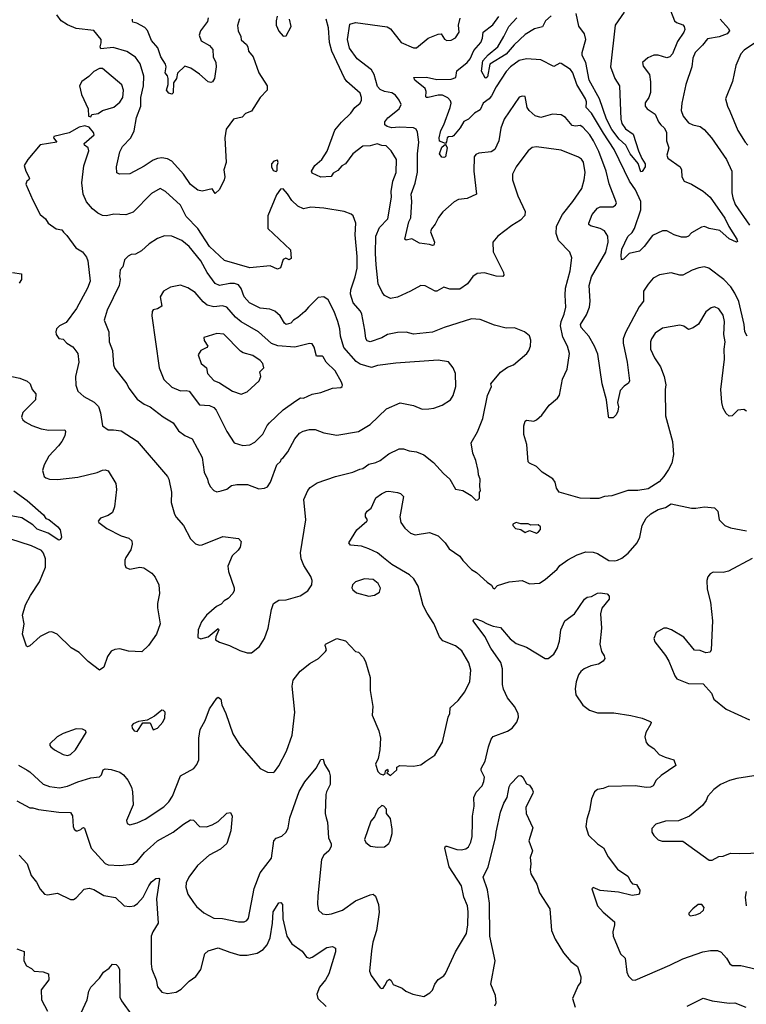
# Model space of a CAD drawing. Extents: x 1771496 to 1971148, y 471553 to 643630.
# Tile 400 of 656: x 1863674 to 1868694, y 564535 to 571342. Entities that reach past the tile are written whole.
import ezdxf

# ---------------------------------------------------------------- set-up
doc = ezdxf.new("R2010")
doc.units = 0

msp = doc.modelspace()

# ---------------------------------------------------------------- linework, layer by layer
at = {"layer": '0CON10XD'}
for points in [[(1868171.1, 571405), (1868197.1, 571335), (1868212.3, 571322.3), (1868255, 571307.1), (1868264.4, 571295), (1868268.2, 571275), (1868262.7, 571255), (1868219.1, 571190.9), (1868185, 571106), (1868165, 571085.7), (1868145, 571078.1), (1868085, 571097.5), (1868055, 571096), (1868012.4, 571077.6), (1867976.7, 571045), (1867981.7, 571021.7), (1868023.9, 570963.9), (1868031.7, 570911.7), (1868031.7, 570838.3), (1868020, 570805), (1867995, 570767.5), (1867996, 570745), (1868008.8, 570725), (1868065, 570688), (1868086.2, 570636.2), (1868104, 570614), (1868126.7, 570595), (1868142.5, 570565), (1868141.4, 570505), (1868158.1, 570455), (1868144.4, 570405), (1868151.4, 570385), (1868237.5, 570325), (1868245.8, 570305), (1868247.5, 570255), (1868265, 570226.2), (1868315, 570205.8), (1868395, 570156.9), (1868445, 570114.4), (1868545, 569970.5), (1868572.4, 569912.4), (1868629.2, 569825), (1868632.5, 569807.5), (1868625, 569803.8), (1868575, 569826.2), (1868510, 569885), (1868437.7, 569897.7), (1868405, 569912), (1868385, 569908.8), (1868315, 569869.2), (1868293.8, 569845), (1868278.3, 569838.3), (1868245, 569839.2), (1868195, 569854.3), (1868145, 569881.4), (1868115, 569881.9), (1868045, 569850), (1867988.1, 569775), (1867955, 569741.1), (1867885, 569725.6), (1867845, 569685.8), (1867832.3, 569682.3), (1867829.1, 569715), (1867835, 569756), (1867875, 569844.2), (1867905, 569870), (1867921.5, 569898.5), (1867965, 570028), (1867964.8, 570084.8), (1867928.1, 570165), (1867886.5, 570226.5), (1867780.7, 570445), (1867706.8, 570556.8), (1867625, 570696.9), (1867586.7, 570735), (1867589.2, 570775), (1867584, 570795), (1867523.2, 570893.2), (1867495.5, 570975), (1867478.5, 570998.5), (1867415, 571038.8), (1867405, 571041.2), (1867365, 571019.2), (1867275, 571064), (1867175, 571072.2), (1867125, 571060), (1867064.4, 571015), (1867034.5, 570985), (1866965, 570877.8), (1866933.8, 570815), (1866916.2, 570793.8), (1866876.7, 570765), (1866855, 570718.1), (1866816.9, 570695), (1866774.8, 570655.2), (1866742, 570638), (1866717.7, 570595), (1866671.2, 570538.8), (1866665, 570533.5), (1866637, 570533), (1866627.8, 570525), (1866622.9, 570497.1), (1866615, 570486.7), (1866575, 570501.2), (1866571.1, 570525), (1866582.9, 570575), (1866605, 570615.8), (1866648.8, 570735), (1866654.2, 570765), (1866650.8, 570780.8), (1866632.3, 570802.3), (1866595, 570819.6), (1866565, 570819.6), (1866496.7, 570805)], [(1867849.2, 571395), (1867787.6, 571305), (1867755.3, 571015), (1867784.6, 570934.6), (1867818.2, 570885), (1867827.2, 570655), (1867835, 570624.3), (1867858.3, 570588.3), (1867911.2, 570551.2), (1867948.5, 570435), (1867971.3, 570381.3), (1867995.6, 570345), (1867994.2, 570325), (1867975, 570293.3), (1867965, 570290), (1867947.5, 570347.5), (1867890.6, 570415), (1867861.8, 570475), (1867815, 570516.9), (1867765, 570583.2), (1867728, 570655), (1867680.4, 570795), (1867609.2, 570925), (1867585.6, 571045), (1867559.4, 571095), (1867558.8, 571115), (1867584.3, 571205), (1867576.6, 571243.4), (1867536.6, 571296.6), (1867518.6, 571385)], [(1865191.4, 571348.6), (1865178.3, 571301.7), (1865182.9, 571265), (1865202.5, 571225), (1865205, 571203.3), (1865239.8, 571169.8), (1865249.4, 571155), (1865254.3, 571124.3), (1865287.5, 571085), (1865325, 570973.8), (1865382.5, 570885), (1865383.3, 570855), (1865335.3, 570804.7), (1865275, 570710), (1865235, 570692.7), (1865211.7, 570668.3), (1865151.2, 570655), (1865101.4, 570585), (1865091.8, 570525), (1865100, 570355), (1865084, 570305), (1865090.6, 570255), (1865087.1, 570235), (1865055, 570167.1), (1865025, 570140), (1865003, 570173), (1864935, 570156.7), (1864905, 570163.8), (1864855, 570202), (1864804.5, 570274.5), (1864725, 570362.9), (1864695, 570380), (1864655, 570386.5), (1864625, 570383.3), (1864595, 570370.6), (1864535, 570330), (1864435, 570275.8), (1864364.2, 570274.2), (1864345, 570283.3), (1864341.8, 570325), (1864365, 570428.8), (1864385, 570464.3), (1864442.2, 570525), (1864464.2, 570574.2), (1864480.4, 570665), (1864511.1, 570745), (1864510, 570805), (1864530.2, 570885), (1864532.2, 570952.2), (1864507.3, 571037.3), (1864475, 571083.1), (1864415, 571121.9), (1864319.2, 571149.2), (1864235, 571139.4), (1864228.8, 571155), (1864237.7, 571182.3), (1864235.9, 571205.9), (1864185, 571266.7), (1864065, 571280.8), (1864005, 571306.4), (1863961.2, 571335), (1863930.8, 571375)], [(1864975.7, 571355), (1864971.3, 571328.7), (1864923.8, 571265), (1864914, 571235), (1864926.7, 571195), (1864985, 571164.2), (1865008.1, 571135), (1865011.2, 571085), (1865030, 571045), (1865031.5, 571015), (1865020.8, 570935), (1865005, 570912), (1864995, 570908), (1864975, 570912.5), (1864915.6, 570965.6), (1864857.3, 571007.3), (1864815, 571020), (1864765, 570973.3), (1864758.2, 570935), (1864735.4, 570905), (1864734, 570836), (1864725, 570826.7), (1864705, 570833.8), (1864689.2, 570855), (1864698.6, 570895), (1864698.9, 570935), (1864695, 570953.3), (1864678.8, 570975), (1864685.6, 571015), (1864681.4, 571035), (1864650, 571085), (1864628.3, 571148.3), (1864585, 571199.2), (1864556.7, 571266.7), (1864537.6, 571287.6), (1864482.5, 571317.5), (1864455, 571324.4), (1864452.7, 571335), (1864454.3, 571345.7)], [(1865453, 571367), (1865446.4, 571333.6), (1865446.7, 571305), (1865465, 571262.5), (1865495, 571227.5)], [(1865495, 571227.5), (1865515, 571230), (1865548.8, 571295), (1865538.8, 571345)], [(1867615, 568031.4), (1867545, 568033.1), (1867402, 568075), (1867383.2, 568103.2), (1867372.5, 568145), (1867358.3, 568168.3), (1867283.2, 568213.2), (1867245, 568254.2), (1867196.7, 568275), (1867185.8, 568285.8), (1867177.5, 568405), (1867155.9, 568474.1), (1867156.2, 568535), (1867165, 568566.7), (1867175, 568573.3), (1867225, 568566.7), (1867245, 568576.2), (1867281.2, 568608.8), (1867332.4, 568677.6), (1867390, 568725), (1867404.1, 568745.9), (1867424.3, 568855.7), (1867455.7, 568925), (1867472, 569035), (1867459.4, 569085), (1867426.5, 569146.5), (1867411.3, 569225), (1867414.6, 569255), (1867435, 569306.2), (1867446.2, 569355), (1867443.1, 569436.9), (1867444.4, 569485), (1867477.1, 569605), (1867488.6, 569695), (1867474.2, 569735), (1867396.1, 569816.1), (1867380.6, 569865), (1867382.5, 569915), (1867423.1, 569995), (1867495.3, 570084.7), (1867557.3, 570175), (1867574.5, 570235), (1867580.4, 570285), (1867568.1, 570358.1), (1867555, 570378.1), (1867535, 570391.8), (1867415, 570438.9), (1867245, 570462.2), (1867215, 570459.2), (1867185.8, 570435), (1867135, 570368.8), (1867103.8, 570325), (1867078.8, 570275), (1867078, 570235), (1867115.7, 570125), (1867166, 570015), (1867162.7, 569987.3), (1867134.3, 569955.7), (1867075, 569919.2), (1866976.7, 569845), (1866942, 569805), (1866945, 569737.5), (1867015.8, 569595), (1867019.2, 569575), (1867012.7, 569567.3), (1866965, 569568.1), (1866885, 569592.5), (1866835, 569588.1), (1866805, 569565.8), (1866767.1, 569515), (1866715, 569479.5), (1866645, 569480), (1866605, 569493.3), (1866555, 569465.8), (1866545, 569465.8), (1866475, 569502.5), (1866445, 569504.4), (1866375, 569464.4), (1866285, 569424), (1866235.8, 569414.2), (1866194.2, 569435), (1866177.2, 569457.2), (1866150.4, 569515), (1866137.4, 569647.4), (1866131.8, 569725), (1866135.4, 569845), (1866159.1, 569905), (1866217.8, 569965), (1866243.2, 570115), (1866240.8, 570155), (1866252.5, 570225), (1866274.5, 570285), (1866278.2, 570375), (1866240.8, 570435), (1866205, 570469.4), (1866175, 570471.5), (1866144.5, 570484.5), (1866095, 570470.4), (1866045, 570467.1), (1865975.4, 570414.6), (1865925, 570346), (1865898.8, 570331.2), (1865871.2, 570298.8), (1865839.4, 570280.6), (1865825, 570257.5), (1865755, 570253.8), (1865695, 570280), (1865690, 570295), (1865711.8, 570335), (1865761.4, 570375), (1865797.6, 570432.4), (1865852.2, 570577.8), (1865897.3, 570632.7), (1865961.4, 570695), (1865990, 570735), (1866026.2, 570765), (1866036, 570785), (1866035.7, 570805), (1866025, 570833.8), (1865935, 570914.3), (1865917.4, 570937.4), (1865831.5, 571125), (1865814.6, 571185), (1865807.5, 571285), (1865791.1, 571345)], [(1866545, 569928.1), (1866518.6, 569895), (1866512.2, 569875), (1866538.8, 569805), (1866535, 569784.3), (1866525, 569780.6), (1866505, 569788.5), (1866436.4, 569796.4), (1866384.1, 569825.9), (1866345, 569818), (1866334.4, 569824.4), (1866361.4, 569945), (1866376.9, 569973.1), (1866382.5, 570085), (1866378.9, 570135), (1866407.1, 570212.9), (1866421.7, 570288.3), (1866422.2, 570415), (1866431.2, 570495), (1866423.1, 570565), (1866414, 570585), (1866393.7, 570593.7), (1866295, 570598.9), (1866245, 570594.8), (1866212.7, 570602.7), (1866196.5, 570615), (1866197.1, 570635), (1866217.2, 570662.8), (1866295.7, 570725), (1866308.6, 570755), (1866295.7, 570785), (1866269.3, 570819.3), (1866245, 570835.5), (1866195, 570846.7), (1866165, 570859.2), (1866145, 570879.4), (1866123.8, 570963.8), (1866105.4, 570995), (1866005, 571071.2), (1865952.4, 571145), (1865938.7, 571205), (1865955, 571311.2), (1865995, 571322.5), (1866213.4, 571293.4), (1866235, 571278), (1866308.8, 571185), (1866395, 571147.1), (1866415, 571147.5), (1866496.3, 571213.7), (1866565, 571242.9), (1866585, 571243.3), (1866608.3, 571208.3), (1866625, 571198.8), (1866655, 571200.8), (1866685, 571217.5), (1866709.6, 571255), (1866705.6, 571305), (1866717.9, 571352.1)], [(1866496.7, 570805), (1866485, 570803.3), (1866478.8, 570808.8), (1866481.1, 570845), (1866475.2, 570865.2), (1866404.4, 570925), (1866396.7, 570943.3), (1866485.5, 570945.5), (1866555, 570928.5), (1866655, 570931.8), (1866687.9, 570942.1), (1866695, 570988), (1866765, 571045.5), (1866785, 571072.2), (1866811, 571129), (1866860, 571185), (1866871.9, 571215), (1866874.8, 571255.2), (1866943, 571307), (1866984.5, 571365)], [(1867345, 571368.6), (1867306.7, 571335), (1867285, 571291.5), (1867230.4, 571279.6), (1867165, 571240.7), (1867090.8, 571169.2), (1867035, 571104.3), (1866921.5, 571035), (1866905, 570947.5), (1866895, 570938), (1866890.6, 570940.6), (1866865.4, 570985.4), (1866873.5, 571056.5), (1866909.8, 571100.2), (1866976.4, 571155), (1867019.7, 571225), (1867053.5, 571295), (1867107.8, 571355)], [(1868512.9, 571345), (1868571.7, 571281.7), (1868578, 571265), (1868560.8, 571245), (1868506.2, 571223.8), (1868425, 571208.9), (1868392.2, 571165), (1868340, 571115), (1868324.5, 571075), (1868317.3, 571015), (1868276.3, 570893.7), (1868249.1, 570765), (1868244.6, 570715), (1868258.5, 570675), (1868295, 570628.9), (1868325, 570615.5), (1868375, 570604.4), (1868403.1, 570583.1), (1868454.5, 570525), (1868557.5, 570375), (1868594.3, 570295), (1868592.7, 570145), (1868600.5, 570109.5), (1868617.3, 570065), (1868715, 569921.1)], [(1868756.7, 571183.3), (1868678, 571132), (1868655, 571106.2), (1868621.4, 571025), (1868599.2, 570915), (1868551.2, 570795), (1868563.8, 570745), (1868580.3, 570710.3), (1868634.3, 570575), (1868685, 570496), (1868704.6, 570474.6)], [(1864165, 570670), (1864172.5, 570687.5), (1864215, 570693.8), (1864245.7, 570714.3), (1864325, 570737.5), (1864365, 570772.5), (1864385.5, 570805), (1864390.5, 570855), (1864380.7, 570890.7), (1864245, 571005.6), (1864225, 571005.4), (1864185, 570984.7), (1864150.6, 570949.4), (1864103.6, 570915), (1864088, 570885), (1864101.2, 570825), (1864146.7, 570725), (1864150, 570675), (1864165, 570670)], [(1868699.4, 569155), (1868683.3, 569185), (1868680, 569235), (1868643.3, 569393.3), (1868615, 569452.2), (1868586.9, 569495), (1868539.5, 569545), (1868435, 569623.5), (1868405, 569634.5), (1868365, 569627.5), (1868319.1, 569610.9), (1868255, 569576.7), (1868235, 569575.6), (1868175, 569591.8), (1868095, 569577.9), (1868050, 569555), (1868015.3, 569514.7), (1867983.3, 569465), (1867982.5, 569395), (1867952.8, 569357.2), (1867859.7, 569180.3), (1867844.2, 569135.8), (1867842.2, 569105), (1867871.2, 568975), (1867888, 568845), (1867880.9, 568829.1), (1867850.6, 568809.4), (1867822.3, 568777.7), (1867803.3, 568695), (1867810.8, 568665), (1867807.1, 568635), (1867795, 568610), (1867775, 568590), (1867745, 568590), (1867740.7, 568600.7), (1867727.5, 568715), (1867697.8, 568825), (1867669, 569029), (1867645.4, 569085), (1867605.2, 569155.2), (1867552.9, 569215), (1867548.6, 569235), (1867589.2, 569300.8), (1867610.7, 569355), (1867614.7, 569395), (1867608.7, 569505), (1867623.9, 569565), (1867723.9, 569735), (1867740.4, 569805), (1867736.4, 569845), (1867715, 569881.4), (1867685, 569898.5), (1867617, 569917), (1867606.2, 569925), (1867606, 569935), (1867629.6, 569995), (1867665, 570040), (1867685, 570047.5), (1867772.7, 570047.3), (1867790.8, 570059.2), (1867798, 570075), (1867746.2, 570206.2), (1867726.8, 570295), (1867675, 570430.8), (1867637.5, 570505), (1867611.8, 570545), (1867565, 570599.4), (1867545, 570610.6), (1867513.2, 570606.8), (1867491.5, 570611.5), (1867445, 570665.8), (1867415, 570684.3), (1867355, 570690), (1867275, 570666.9), (1867235, 570677.8), (1867193.3, 570715), (1867180.5, 570735), (1867165, 570810), (1867145, 570814), (1867125, 570806), (1867020.6, 570655), (1866998, 570592), (1866984.5, 570505), (1866957.5, 570445), (1866932, 570428), (1866845, 570419.4), (1866825, 570409.4), (1866813.3, 570395), (1866810.5, 570295), (1866830, 570135), (1866764.6, 570105.4), (1866705, 570098.2), (1866676.3, 570083.7), (1866596.3, 570013.6), (1866567.1, 569975), (1866545, 569928.1)], [(1865275, 566963.8), (1865331.2, 567008.8), (1865365.7, 567065), (1865390.8, 567135), (1865413.8, 567265), (1865427.5, 567305), (1865465, 567328.8), (1865515, 567331.2), (1865611.7, 567358.3), (1865665, 567392.5), (1865691.2, 567435), (1865694, 567465), (1865685, 567492.5), (1865637.8, 567567.8), (1865619.6, 567615), (1865613.2, 567656.8), (1865650, 567885), (1865636.5, 568025), (1865663.8, 568086.2), (1865681.7, 568108.3), (1865729.1, 568140.9), (1865855, 568184.4), (1865975, 568214.4), (1866024.4, 568234.4), (1866045, 568238.6), (1866085, 568269.4), (1866135, 568280.6), (1866165, 568294.4), (1866225, 568340.8), (1866295, 568375.5), (1866326.1, 568376.1), (1866365, 568360.8), (1866415, 568354.3), (1866465, 568334.2), (1866531.8, 568281.8), (1866601.2, 568205), (1866645.6, 568165.6), (1866685, 568096.2), (1866735, 568086.7), (1866793, 568053), (1866825, 568020), (1866838.3, 568021.7), (1866850, 568035), (1866850, 568075), (1866857.5, 568085), (1866852.5, 568115), (1866856, 568165), (1866843.8, 568195), (1866842.5, 568225), (1866826, 568295), (1866804, 568345), (1866793.8, 568416.2), (1866837.7, 568492.3), (1866874.2, 568585), (1866905.7, 568745), (1866933.8, 568805), (1866930, 568825), (1866996.7, 568905), (1867045, 568938.8), (1867085, 568956.2), (1867176.7, 569035), (1867191.2, 569055), (1867202, 569085), (1867205.9, 569125.9), (1867195.8, 569155.8), (1867162.5, 569185), (1867092.7, 569212.7), (1867035, 569210), (1866955, 569230.8), (1866855, 569268.6), (1866795, 569273.1), (1866605.4, 569214.6), (1866525, 569181.4), (1866395, 569168.9), (1866345, 569181.5), (1866285, 569179.5), (1866215, 569166.2), (1866175, 569142.9), (1866095, 569115.6), (1866075, 569122.5), (1866065, 569137.5), (1866059.5, 569195), (1866036.9, 569306.9), (1866027.6, 569327.6), (1865977.5, 569385), (1865959.6, 569445), (1865962.1, 569475), (1865992.5, 569565), (1866005.4, 569624.6), (1866004.5, 569705), (1865990.9, 569855), (1865997.1, 569935), (1865976.7, 569986.7), (1865965, 569996.7), (1865915.5, 570015.5), (1865775, 570039.4), (1865685, 570045.8), (1865635, 570033.8), (1865595, 570052.5), (1865553, 570093), (1865525, 570138.8), (1865495, 570172.5), (1865475, 570170), (1865448.3, 570131.7), (1865388.8, 569985), (1865387.5, 569897.5), (1865545, 569750), (1865548.3, 569691.7), (1865535, 569682.5), (1865513.3, 569693.3), (1865495, 569683.8), (1865475, 569625.7), (1865455, 569617.5), (1865405, 569640), (1865265, 569625.6), (1865088.1, 569678.1), (1864985, 569774.4), (1864905, 569898.8), (1864825, 569982.2), (1864785, 570058.9), (1864680.8, 570155), (1864645, 570174.3), (1864585, 570139.4), (1864458.3, 570011.7), (1864407.2, 569992.8), (1864325, 569998.1), (1864273.4, 569986.6), (1864245, 569987.8), (1864213.9, 570003.9), (1864177.5, 570035), (1864136.2, 570083.8), (1864111.5, 570135), (1864102.7, 570215), (1864118, 570332), (1864151.9, 570435), (1864147.1, 570455), (1864122, 570475), (1864119.2, 570485), (1864187.5, 570545), (1864182.7, 570562.7), (1864155, 570600), (1864125, 570607.5), (1864085, 570598.8), (1864015, 570558.8), (1863910, 570535), (1863906.7, 570525), (1863930, 570495), (1863815, 570475.8), (1863730, 570375), (1863704.2, 570335), (1863716.5, 570295), (1863742.5, 570247.5), (1863737.5, 570235), (1863722.5, 570225), (1863716.7, 570205), (1863765, 570093.3), (1863816, 569995), (1863851.2, 569965), (1863871.2, 569935), (1863925, 569895.8), (1863965, 569888.8), (1863977.5, 569872.5), (1864000.6, 569850.6), (1864062.5, 569765), (1864107, 569737), (1864135, 569701.2), (1864145.6, 569675), (1864161.9, 569535), (1864143.1, 569485), (1864065.6, 569345), (1863995, 569248.6), (1863948.8, 569225), (1863927.5, 569205), (1863922.5, 569185), (1863926, 569165), (1863945, 569138.8), (1863975, 569134), (1863999.2, 569105), (1864041.1, 569081.1), (1864076.7, 569035), (1864082.5, 568975), (1864060.6, 568875), (1864061.4, 568815), (1864075, 568773.3), (1864117.4, 568737.4), (1864188.9, 568698.9), (1864218.7, 568668.7), (1864232.5, 568625), (1864246.2, 568535), (1864285, 568507.1), (1864322.4, 568507.6), (1864375, 568499.5), (1864485, 568428.1), (1864694.2, 568185), (1864704.2, 568165), (1864722, 568075), (1864720, 568005), (1864744.5, 567924.5), (1864755, 567903.8), (1864805.8, 567845), (1864855, 567752.5), (1864888.3, 567718.3), (1864915, 567708.8), (1864935, 567711.2), (1865078.3, 567768.3), (1865185, 567756), (1865203.3, 567735), (1865196.7, 567695), (1865183.8, 567675), (1865141.2, 567635), (1865112, 567565), (1865117.3, 567527.3), (1865156.7, 567415), (1865156, 567395), (1865145.6, 567374.4), (1865115, 567340.8), (1865085.8, 567324.2), (1865065, 567301.2), (1865034.2, 567285.8), (1864965, 567226.2), (1864930.3, 567179.7), (1864905.8, 567125), (1864905, 567070), (1864925, 567062.5), (1864975, 567075.7), (1865045, 567132.5), (1865048.8, 567125), (1865028, 567075), (1865027.5, 567055), (1865055, 567037.5), (1865124.5, 567014.5), (1865195, 566980.8), (1865245, 566964), (1865275, 566963.8)], [(1866605, 570388.9), (1866591.1, 570391.1), (1866573.3, 570415), (1866589.6, 570460.4), (1866615, 570482.5), (1866626.2, 570456.2), (1866615, 570394.3), (1866605, 570388.9)], [(1865445, 570292.5), (1865451.7, 570298.3), (1865452.5, 570335), (1865460, 570355), (1865455, 570370), (1865430, 570365), (1865412.5, 570345), (1865413.3, 570325), (1865425, 570300), (1865445, 570292.5)], [(1865035, 568078), (1865065, 568084.2), (1865105, 568096), (1865137.9, 568122.1), (1865175, 568128.5), (1865247.6, 568127.6), (1865325, 568099.2), (1865365, 568102.5), (1865385, 568112.5), (1865405.9, 568144.1), (1865450, 568265), (1865475, 568287.5), (1865483.3, 568306.7), (1865495, 568313.8), (1865526.2, 568355), (1865575, 568444.4), (1865607.6, 568482.4), (1865631.9, 568498.1), (1865675, 568508.4), (1865715, 568509.7), (1865775, 568485.8), (1865865, 568470.6), (1866014.5, 568495.5), (1866095, 568544.3), (1866208.3, 568651.7), (1866303.6, 568693.6), (1866395, 568675.7), (1866455, 568649.2), (1866500.8, 568650.8), (1866535, 568655.7), (1866593.4, 568676.6), (1866650.8, 568715), (1866668.9, 568745), (1866686.5, 568805), (1866684.4, 568895), (1866668.6, 568935), (1866635.6, 568975.6), (1866565, 568987.8), (1866273.2, 568966.8), (1866145, 568951.1), (1866105, 568937.3), (1866025, 568959.5), (1865998.1, 568978.1), (1865913.8, 569075), (1865890.4, 569155), (1865885.5, 569205), (1865871.5, 569255), (1865845.4, 569325), (1865805, 569406), (1865775, 569426), (1865735, 569421.2), (1865670, 569355), (1865644.6, 569325.4), (1865595, 569283.1), (1865564.5, 569265.5), (1865547.1, 569245), (1865515, 569235.6), (1865503.1, 569245), (1865473.9, 569293.9), (1865436.9, 569326.9), (1865401.3, 569341.3), (1865335, 569347.1), (1865262.2, 569385), (1865225.4, 569425.4), (1865205, 569484.2), (1865185, 569508.2), (1865158.2, 569518.2), (1865125, 569519.3), (1865055, 569505.5), (1865025, 569517.3), (1864969.1, 569595), (1864924.3, 569674.3), (1864845, 569774.4), (1864795, 569816.5), (1864724.3, 569845.7), (1864675, 569847.5), (1864625, 569830), (1864568.3, 569791.7), (1864515, 569743.8), (1864475, 569722), (1864445, 569718), (1864422.7, 569707.3), (1864398.8, 569681.2), (1864386.7, 569633.3), (1864367.1, 569612.9), (1864364.4, 569565.6), (1864368.5, 569545), (1864360.4, 569505), (1864278.9, 569335), (1864258.6, 569265), (1864290.5, 569185), (1864293.2, 569115), (1864314.4, 569055), (1864323.1, 568955), (1864330.9, 568930.9), (1864414.2, 568825), (1864428.1, 568795), (1864485, 568719.4), (1864534.6, 568684.6), (1864576, 568666), (1864665, 568597.1), (1864735, 568556), (1864770.4, 568500.4), (1864815, 568467.1), (1864866, 568445), (1864934.4, 568315), (1864947.8, 568215), (1864972.5, 568165), (1864975.8, 568145.8), (1864989.2, 568115), (1865015, 568086), (1865035, 568078)], [(1863625, 569594), (1863686.1, 569586.1), (1863687.5, 569545), (1863670, 569520)], [(1865215, 568398.6), (1865265, 568402.9), (1865298.3, 568421.7), (1865353.4, 568476.6), (1865383, 568537), (1865399.2, 568555), (1865495.3, 568644.7), (1865582.2, 568707.8), (1865615, 568727.1), (1865635, 568725.7), (1865695, 568752.9), (1865755, 568764), (1865835, 568794.3), (1865891.7, 568798.3), (1865902.5, 568805), (1865903.3, 568815), (1865898, 568835), (1865852.9, 568915), (1865791.9, 568975), (1865770.2, 569010.2), (1865765, 569015.6), (1865725, 569016.2), (1865707.5, 569077.5), (1865695, 569100), (1865675, 569103.6), (1865575, 569079.2), (1865457, 569087), (1865413.3, 569103.3), (1865324.7, 569184.7), (1865203.9, 569253.9), (1865164.6, 569285), (1865105, 569354.5), (1865075, 569363.8), (1865015, 569357.6), (1864969.4, 569369.4), (1864941.7, 569391.7), (1864886, 569456), (1864835, 569489.4), (1864785, 569505.7), (1864716.8, 569493.2), (1864668, 569465), (1864644.4, 569425), (1864655, 569362.5), (1864625, 569342), (1864595, 569336.2), (1864588, 569325), (1864586.2, 569295), (1864638.6, 568935), (1864669.2, 568855), (1864725, 568801.1), (1864785, 568775.6), (1864825, 568779.5), (1864845, 568773.1), (1864915, 568678.6), (1864984.4, 568675.6), (1865015, 568660), (1865031.7, 568641.7), (1865104.1, 568494.1), (1865155, 568416), (1865215, 568398.6)], [(1868695.9, 568635.9), (1868676.1, 568646.1), (1868635, 568643.3), (1868596.1, 568603.9), (1868575, 568600), (1868555, 568618.8), (1868535, 568656.7), (1868525.6, 568695), (1868517.5, 568785), (1868544.2, 568995), (1868540, 569065), (1868546.9, 569115), (1868538.9, 569165), (1868542.9, 569255), (1868535, 569300), (1868504.2, 569344.2), (1868475, 569356.2), (1868450.5, 569349.5), (1868415, 569323.3), (1868363.9, 569236.1), (1868327.7, 569212.3), (1868295, 569201.2), (1868262.7, 569222.7), (1868235, 569230.8), (1868115, 569208.5), (1868064.7, 569175.3), (1868037.8, 569135), (1868031.5, 569115), (1868032.7, 569065), (1868058.6, 569005), (1868101.1, 568941.1), (1868127.5, 568875), (1868136.9, 568816.9), (1868132.2, 568785), (1868135.8, 568604.2), (1868184.4, 568425), (1868190.6, 568335), (1868179.4, 568275), (1868157.4, 568232.6), (1868125, 568183.8), (1868092.1, 568147.9), (1868015, 568099.4), (1867945, 568086.9), (1867875, 568088.1), (1867765, 568050.8), (1867715, 568045.8), (1867675, 568032.9), (1867615, 568031.4)], [(1865205, 568753.8), (1865245, 568770), (1865328.8, 568845), (1865340, 568875), (1865332.5, 568907.5), (1865360, 568935), (1865353.1, 568965), (1865335.7, 568985), (1865285, 569020.5), (1865217.8, 569037.8), (1865199.3, 569049.3), (1865085, 569166.9), (1865035, 569172.9), (1864946.7, 569145), (1864947.8, 569125), (1864974.2, 569085), (1864966.2, 569075), (1864924.3, 569055.7), (1864907.1, 569025), (1864927.5, 568965), (1864964.2, 568934.2), (1864972.5, 568895), (1865015, 568848.6), (1865055, 568831.4), (1865145, 568774.4), (1865205, 568753.8)], [(1863620, 568875), (1863675, 568864), (1863725, 568842), (1863746.2, 568825), (1863761.2, 568785), (1863786, 568755), (1863784, 568715), (1863695, 568627.5), (1863686.2, 568595), (1863695.9, 568575.9), (1863711.2, 568561.2), (1863757.3, 568537.3), (1863822.4, 568512.4), (1863875.7, 568504.3), (1863985, 568506.2), (1863990.8, 568495), (1863985.7, 568465), (1863965.7, 568425), (1863943.1, 568396.9), (1863874.3, 568325), (1863842, 568265), (1863831.2, 568225), (1863843.8, 568185), (1863855, 568173.8), (1863880, 568165), (1863935, 568162.5), (1864075, 568180), (1864208.2, 568211.8), (1864245, 568227.5), (1864265, 568230), (1864285, 568223.8), (1864337.5, 568135), (1864342, 568095), (1864330, 567975), (1864315, 567936.2), (1864285.7, 567914.3), (1864233.3, 567895), (1864216.7, 567875), (1864220, 567865), (1864275, 567824), (1864375, 567774), (1864426.8, 567756.8), (1864448.3, 567738.3), (1864452, 567715), (1864442.3, 567677.7), (1864406.7, 567625), (1864400, 567605), (1864400, 567575), (1864407.5, 567555), (1864435, 567544), (1864505, 567557.1), (1864532.1, 567552.1), (1864586.4, 567516.4), (1864608.9, 567488.9), (1864636.2, 567435), (1864640, 567375), (1864625.8, 567305), (1864625.7, 567275), (1864644.3, 567165), (1864618.1, 567095), (1864564.2, 567015), (1864517.3, 566972.7), (1864425, 566975.8), (1864365, 566992), (1864332.1, 566987.9), (1864305, 566976), (1864279.7, 566940.3), (1864255.8, 566865), (1864225, 566844.3), (1864146.2, 566905), (1864085, 566966.2), (1864030, 567000), (1863932.5, 567095), (1863895, 567110), (1863875, 567106.7), (1863815, 567078.8), (1863745, 567014), (1863727.5, 567007.5), (1863720.7, 567010.7), (1863694.3, 567095), (1863704, 567165), (1863692.9, 567225), (1863713.8, 567296.2), (1863748.9, 567361.1), (1863811.9, 567455), (1863852.2, 567557.8), (1863851.2, 567615), (1863837.3, 567655), (1863825, 567671.4), (1863755, 567703.6), (1863605, 567753.1)], [(1863633.3, 568085), (1863725, 568017.5), (1863838.3, 567918.3), (1863854.2, 567894.2), (1863875, 567886.2), (1863937.5, 567835), (1863952.5, 567815), (1863963.3, 567765), (1863955, 567747.5), (1863945, 567743.3), (1863871.5, 567791.5), (1863795, 567818.9), (1863765, 567849.5), (1863687.8, 567897.8), (1863575, 567919.4)], [(1865556, 566735), (1865563.8, 566775), (1865611.7, 566838.3), (1865679.5, 566890.5), (1865737.5, 566925), (1865786.7, 566975), (1865793.3, 566985), (1865783.3, 567015), (1865787.5, 567025), (1865865, 567064.2), (1865925, 567048.1), (1865995, 566974), (1866015, 566970), (1866046.7, 566935), (1866063.3, 566905), (1866094.2, 566794.2), (1866095.8, 566705), (1866114.2, 566595), (1866110, 566535), (1866154, 566425), (1866166, 566375), (1866162, 566295), (1866150, 566235), (1866132.5, 566195), (1866147.5, 566145), (1866165, 566127.5), (1866185, 566122.5), (1866198.3, 566131.7), (1866201.7, 566148.3), (1866215, 566160), (1866220, 566145), (1866210, 566135), (1866235, 566117.5), (1866280, 566155), (1866280, 566175), (1866300, 566185), (1866395, 566182.5), (1866445, 566190), (1866480, 566215), (1866541.7, 566258.3), (1866595, 566347.5), (1866635, 566520), (1866646.2, 566545), (1866648, 566585), (1866703.3, 566635), (1866750, 566695), (1866784.2, 566765.8), (1866790.6, 566845), (1866776.9, 566895), (1866728, 566978), (1866685, 567014), (1866598.3, 567048.3), (1866574.4, 567075), (1866535, 567168), (1866488.7, 567238.7), (1866462.2, 567292.2), (1866426.9, 567425), (1866396.8, 567476.8), (1866367.8, 567505), (1866245.7, 567575), (1866188.3, 567621.7), (1866147, 567657), (1866086.7, 567685), (1866035, 567701.4), (1865959.5, 567709.5), (1865946.7, 567725), (1866004.2, 567815.8), (1866073.3, 567875), (1866076.7, 567885), (1866063.3, 567905), (1866063.3, 567925), (1866075, 567943.3), (1866102.5, 567965), (1866135, 568036.7), (1866173.3, 568065), (1866205, 568079.2), (1866225, 568082.5), (1866285, 568073.3), (1866305, 568066.7), (1866326.1, 568046.1), (1866299.2, 567905), (1866307, 567867), (1866335.6, 567825.6), (1866375, 567792), (1866405, 567780.8), (1866505, 567797.1), (1866565, 567774), (1866614.3, 567724.3), (1866640, 567685), (1866715, 567633.8), (1866735, 567603.8), (1866795, 567541.2), (1866830.3, 567520.3), (1866903.3, 567453.3), (1866932.9, 567432.9), (1866945, 567412.5), (1866955, 567407.5), (1866975, 567431.2), (1867055, 567456.7), (1867145, 567465.7), (1867195, 567442), (1867265, 567446), (1867305, 567471.4), (1867386.9, 567543.1), (1867405, 567567.5), (1867461.5, 567608.5), (1867525, 567641.4), (1867585, 567662.5), (1867635, 567660), (1867665, 567650.8), (1867745, 567604.3), (1867785, 567600.8), (1867805, 567605.7), (1867835, 567620), (1867878, 567655), (1867940, 567725), (1867957.5, 567765), (1867974.2, 567845), (1868001.2, 567895), (1868034.5, 567925.5), (1868085, 567956), (1868135, 567970), (1868175, 567994.2), (1868315, 567966), (1868345, 567965.8), (1868405, 567974), (1868475, 567966.2), (1868496.2, 567945), (1868506.7, 567885), (1868545.9, 567845.9), (1868585, 567828), (1868695, 567807.5)], [(1867245, 567793.3), (1867259.3, 567800.7), (1867271.7, 567818.3), (1867272.5, 567835), (1867255, 567850), (1867205, 567847.5), (1867186.4, 567856.4), (1867137, 567857), (1867105, 567866.7), (1867080, 567855), (1867080, 567845), (1867100, 567825), (1867137, 567817), (1867165, 567797.5), (1867195, 567810), (1867245, 567793.3)], [(1868735, 567616.7), (1868569.8, 567530.2), (1868535, 567521.1), (1868465, 567522), (1868445, 567511.2), (1868428.8, 567491.2), (1868420.8, 567465), (1868424.3, 567405), (1868445.6, 567315), (1868460, 567185), (1868451.2, 566985), (1868445, 566968.8), (1868414.4, 566964.4), (1868375, 566982), (1868335, 566983.8), (1868262.5, 567072.5), (1868177, 567123), (1868145, 567135.8), (1868125, 567136.2), (1868070, 567105), (1868054, 567065), (1868061.7, 567041.7), (1868135, 566947.5), (1868158.3, 566908.3), (1868200, 566805), (1868213.3, 566785), (1868295, 566752.9), (1868395, 566750), (1868453.8, 566685), (1868470, 566645), (1868554.5, 566574.5), (1868715, 566502.5)], [(1866085, 567356.2), (1866125, 567363.3), (1866160, 567385), (1866167, 567413), (1866151.2, 567445), (1866115, 567471.2), (1866055, 567476), (1865995, 567456.7), (1865972.5, 567435), (1865967.5, 567415), (1865975, 567400), (1866000.5, 567380.5), (1866085, 567356.2)], [(1864575, 565620), (1864625, 565666.2), (1864735, 565724.5), (1864805, 565780), (1864855, 565810), (1864875, 565808.6), (1864915, 565763.1), (1864965, 565762.1), (1865004.6, 565775.4), (1865045, 565798.9), (1865105, 565857.5), (1865130.8, 565860.8), (1865141.9, 565835), (1865132.5, 565735), (1865105, 565646.2), (1865061.7, 565608.3), (1864982.5, 565565), (1864902.9, 565495), (1864841.9, 565415), (1864824.3, 565375), (1864822.5, 565345), (1864835, 565297.5), (1864875, 565238.8), (1864895, 565211.2), (1864946.8, 565166.8), (1865015, 565131.4), (1865075, 565128.1), (1865185, 565104.3), (1865225, 565106), (1865243.3, 565115), (1865255, 565130), (1865292.7, 565335), (1865335.5, 565445), (1865412.5, 565545), (1865429.1, 565665), (1865445, 565683.1), (1865485, 565698.1), (1865515.7, 565725), (1865528.1, 565755), (1865539.2, 565825), (1865605, 566005.8), (1865645, 566072.5), (1865723.2, 566166.8), (1865755, 566226.7), (1865770, 566230), (1865778.8, 566195), (1865811.3, 566141.3), (1865819.4, 566115), (1865819.2, 566055), (1865792.5, 566005), (1865788.6, 565985), (1865784.4, 565855), (1865791.5, 565825), (1865799.6, 565795), (1865807.8, 565685), (1865825.3, 565645.3), (1865826.2, 565625), (1865810.6, 565595), (1865774.3, 565565), (1865760, 565535), (1865734.4, 565285), (1865731.9, 565225), (1865739.2, 565185), (1865765, 565160.8), (1865795, 565155.7), (1865829.1, 565160.9), (1865904.2, 565185.8), (1865995, 565250), (1866095, 565292.5), (1866115, 565295.6), (1866132, 565282), (1866153.3, 565225), (1866157, 565173), (1866140, 565045), (1866114.3, 564965.7), (1866104.3, 564905), (1866090.8, 564765), (1866102, 564735), (1866165, 564650), (1866175, 564643.3), (1866185, 564646.7), (1866195.8, 564665), (1866215, 564700), (1866229.3, 564709.3), (1866240.5, 564700.5), (1866255, 564672.5), (1866317, 564647), (1866342.5, 564625), (1866390, 564605), (1866465, 564590), (1866507.5, 564615), (1866525, 564632.5), (1866541.2, 564675), (1866564.2, 564705.8), (1866605, 564732.5), (1866615, 564747.5), (1866685, 564897.5), (1866760, 565025), (1866770, 565085), (1866773.1, 565175), (1866767.8, 565215), (1866741.8, 565275), (1866726.7, 565355), (1866641.8, 565485), (1866610, 565615), (1866615, 565627.5), (1866625, 565628.8), (1866695, 565605.7), (1866725, 565604), (1866755, 565610), (1866775, 565623.8), (1866790, 565655), (1866799.2, 565695), (1866801.1, 565795), (1866801.5, 565835), (1866814.5, 565905), (1866811.8, 565965), (1866827.7, 566002.3), (1866868.5, 566045), (1866881.5, 566075), (1866885.5, 566105), (1866861.7, 566151.7), (1866862.2, 566165), (1866890, 566215), (1866912.5, 566315), (1866932, 566368), (1866945, 566385.8), (1867045, 566424), (1867075.5, 566444.5), (1867107.5, 566485), (1867119.1, 566520.9), (1867118.1, 566545), (1867093.1, 566595), (1867042.9, 566652.9), (1867015.7, 566714.3), (1867009.5, 566745), (1867010, 566855), (1866998.1, 566898.1), (1866928.1, 566998.1), (1866887.7, 567077.7), (1866807.5, 567185), (1866812.5, 567197.5), (1866825, 567198.8), (1866865, 567186.9), (1866903.3, 567165), (1866945, 567149.4), (1866995, 567140.8), (1867062.8, 567062.8), (1867105, 567030), (1867175, 567002.9), (1867305, 566925.8), (1867325, 566925.8), (1867364.2, 566955), (1867387.8, 566995), (1867403.1, 567045), (1867411.9, 567125), (1867441.2, 567185), (1867506, 567235), (1867575, 567336), (1867595, 567350), (1867625, 567354.2), (1867665, 567376.9), (1867685, 567380.8), (1867733.6, 567373.6), (1867746.4, 567356.4), (1867746.7, 567335), (1867695.6, 567274.4), (1867685.8, 567234.2), (1867692.9, 567135), (1867682, 567025), (1867694.4, 566975), (1867712.9, 566945), (1867716.9, 566925), (1867705, 566907.5), (1867672.4, 566887.6), (1867620, 566875), (1867573.3, 566853.3), (1867550, 566835), (1867535, 566813.3), (1867517.8, 566765), (1867512.2, 566715), (1867516, 566675), (1867563.7, 566603.7), (1867609.4, 566569.4), (1867665, 566550.6), (1867779.7, 566549.7), (1867895, 566532.5), (1867973.6, 566513.6), (1868030.7, 566490.7), (1868036.7, 566485), (1868033.3, 566475), (1867998.8, 566415), (1867992, 566385), (1868002, 566345), (1868015, 566328.8), (1868053.9, 566303.9), (1868092.7, 566262.7), (1868132.7, 566242.7), (1868192.5, 566225), (1868206.7, 566185), (1868105, 566116), (1868070, 566085), (1868050, 566045), (1868032.9, 566037.1), (1868004.5, 566034.5), (1867925, 566044.3), (1867739.5, 566040.5), (1867704.1, 566025.9), (1867665, 566020), (1867646, 566004), (1867624, 565955), (1867610.8, 565875), (1867592.5, 565815), (1867585.8, 565765), (1867602.5, 565705), (1867665, 565644), (1867706.6, 565616.6), (1867739.2, 565555), (1867805, 565468.8), (1867875, 565420), (1867895, 565381.2), (1867908.3, 565368.3), (1867935, 565362.5), (1867957.5, 565325), (1867957, 565303), (1867950, 565295), (1867905, 565288), (1867810.7, 565310.7), (1867685, 565321.2), (1867635, 565342.5), (1867627, 565333), (1867666.2, 565215), (1867705, 565171.2), (1867782.5, 565105), (1867783.3, 565085), (1867770.8, 565035), (1867774.3, 565005), (1867825, 564883.3), (1867856.2, 564855), (1867867.3, 564757.3), (1867880.3, 564730.3), (1867905, 564704), (1867925, 564700.8), (1868165.3, 564804.7), (1868255, 564850.5), (1868393, 564897), (1868447, 564907), (1868495, 564907.5), (1868521.2, 564895), (1868556.2, 564855), (1868580, 564815), (1868595, 564803.8), (1868655, 564803.8), (1868765, 564778.8)], [(1863665, 566188.9), (1863725, 566154.2), (1863745, 566142.5), (1863835, 566057.8), (1863880.5, 566040.5), (1863947.8, 566032.2), (1864005, 566042.1), (1864075, 566072.7), (1864165, 566100), (1864225, 566108), (1864238.3, 566121.7), (1864251.2, 566155), (1864265, 566162), (1864305, 566159.4), (1864365, 566140.6), (1864391.7, 566121.7), (1864421.4, 566085), (1864446.6, 566036.6), (1864454.3, 566005), (1864457.5, 565915), (1864411.2, 565805), (1864417.5, 565785), (1864435, 565776.2), (1864485, 565789.2), (1864541.2, 565815), (1864670.2, 565899.8), (1864704.6, 565935.4), (1864730.6, 565975), (1864785.8, 566114.2), (1864877.5, 566165), (1864897.7, 566192.3), (1864911.2, 566225), (1864910.5, 566375), (1864920, 566435), (1864955, 566496.2), (1864985, 566578.8), (1865035, 566652.5), (1865045, 566657.5), (1865063.3, 566645), (1865070, 566605), (1865097.5, 566545), (1865145.7, 566405.7), (1865195, 566326.2), (1865335.9, 566165.9), (1865385, 566140), (1865425, 566136.7), (1865435, 566143.3), (1865465, 566183.3), (1865517.1, 566285), (1865555.7, 566395), (1865574.3, 566555), (1865556, 566735)], [(1864485, 566421.2), (1864525, 566480), (1864575, 566480), (1864595, 566432.5), (1864625.8, 566444.2), (1864663.3, 566485), (1864676.7, 566515), (1864680, 566555), (1864667, 566567), (1864655, 566567.5), (1864605, 566526.7), (1864555, 566500), (1864495, 566490), (1864457, 566473), (1864448.3, 566461.7), (1864450, 566445), (1864465, 566426.7), (1864485, 566421.2)], [(1864005, 566256), (1864025, 566262.5), (1864058.6, 566295), (1864132.5, 566415), (1864130, 566425), (1864107.7, 566437.7), (1864065, 566440), (1863975, 566407.9), (1863932.2, 566385), (1863883.3, 566335), (1863881.2, 566325), (1863888.8, 566315), (1863915, 566294), (1863975, 566262), (1864005, 566256)], [(1866955.8, 564525), (1866965.6, 564545), (1866960, 564595), (1866930, 564675), (1866958.2, 564835), (1866923.1, 565005), (1866919.4, 565235), (1866905.3, 565325.3), (1866876.5, 565415), (1866910.4, 565485), (1866961.5, 565685), (1866965.6, 565725.6), (1866995, 565862.5), (1867018, 565925), (1867040.8, 565965), (1867055, 566037.5), (1867065, 566056), (1867120, 566115), (1867135, 566117.5), (1867150, 566105), (1867175, 566060), (1867195, 566050), (1867215, 566022.5), (1867221.2, 566005), (1867218, 565995), (1867171.4, 565895), (1867173.6, 565853.6), (1867218, 565755), (1867192, 565665), (1867217.5, 565595), (1867201.2, 565548.8), (1867205.8, 565505), (1867200, 565465), (1867206.1, 565436.1), (1867246, 565365), (1867266, 565305), (1867337.1, 565195), (1867347.8, 565045), (1867372.9, 564985), (1867431.1, 564891.1), (1867481.7, 564831.7), (1867526.6, 564796.6), (1867550, 564725), (1867548.8, 564685), (1867532.5, 564665), (1867493.3, 564575), (1867512, 564515)], [(1868775, 566119.5), (1868627.5, 566095), (1868578.6, 566081.4), (1868515, 566055.6), (1868468.9, 566021.1), (1868427.1, 565975), (1868415.8, 565945), (1868390.2, 565909.8), (1868301.2, 565835), (1868225, 565802.5), (1868135, 565800), (1868069.7, 565780.3), (1868040.7, 565749.3), (1868041.2, 565725), (1868055, 565701.2), (1868085, 565672.5), (1868112.5, 565662.5), (1868255, 565664), (1868437.7, 565532.3), (1868458.3, 565531.7), (1868505, 565555.8), (1868535, 565560), (1868585, 565580.6), (1868645, 565576.7), (1868805, 565583.3)], [(1863655, 565941.4), (1863745, 565893.1), (1863765, 565894.4), (1863805, 565880.9), (1863945, 565863.8), (1864025, 565860.8), (1864038.7, 565838.7), (1864044.2, 565764.2), (1864051.2, 565745), (1864065, 565733.8), (1864073.9, 565733.9), (1864096.9, 565743.1), (1864105, 565753.3), (1864115, 565756.7), (1864121.7, 565751.7), (1864168, 565615), (1864265, 565509.4), (1864285, 565499.5), (1864365, 565493.6), (1864455, 565504.4), (1864485, 565522.9), (1864535.8, 565584.2), (1864575, 565620)], [(1866145, 565621.2), (1866195, 565623.3), (1866225, 565647.5), (1866233.9, 565666.1), (1866246.7, 565715), (1866246.7, 565745), (1866235, 565820), (1866207.5, 565855), (1866207.5, 565885), (1866190, 565905), (1866175, 565910), (1866147.5, 565885), (1866125, 565830), (1866099.3, 565800.7), (1866056.7, 565675), (1866065, 565652.5), (1866098.3, 565628.3), (1866145, 565621.2)], [(1863671.4, 565565), (1863726.2, 565505), (1863754.2, 565425), (1863789.7, 565379.7), (1863815, 565331.2), (1863845, 565296.7), (1863865, 565291.2), (1863935, 565303.3), (1864025, 565258.8), (1864045, 565258.8), (1864065, 565271.2), (1864118.3, 565331.7), (1864155, 565338.6), (1864185, 565329.2), (1864255, 565286.5), (1864335, 565274.2), (1864395, 565215.8), (1864435, 565212.2), (1864465, 565216.7), (1864488.9, 565231.1), (1864527.1, 565275), (1864565, 565354), (1864585, 565382.5), (1864615, 565403.8), (1864635, 565406.2), (1864639.2, 565399.2), (1864619.2, 565265), (1864630.8, 565095), (1864594.2, 565035), (1864582.9, 565005), (1864581.9, 564815), (1864587.7, 564777.7), (1864615.8, 564705), (1864626, 564655), (1864655, 564620), (1864695, 564609.2), (1864755, 564620), (1864790.5, 564639.5), (1864845.8, 564695), (1864891.7, 564728.3), (1864925, 564776.2), (1864952.2, 564885), (1864975, 564905.5), (1865045, 564926.4), (1865126, 564896)], [(1868695.8, 565215), (1868688.8, 565275), (1868695.9, 565314.1)], [(1865126, 564896), (1865194.3, 564875.7), (1865245.5, 564874.5), (1865315, 564889.4), (1865355, 564914.2), (1865383.9, 564946.1), (1865405.4, 564994.6), (1865420.8, 565095), (1865424.4, 565175), (1865465, 565236.7), (1865478.8, 565238.8), (1865488.8, 565225), (1865492.1, 565125), (1865520.5, 565005), (1865555, 564952.9), (1865625, 564901.9), (1865655, 564862), (1865675, 564854.3), (1865695, 564861.9), (1865795, 564928.5), (1865835, 564934.2), (1865855, 564922.5), (1865855, 564897.5), (1865809.4, 564745), (1865786.9, 564705), (1865745, 564653.8), (1865727.5, 564605), (1865733.8, 564575), (1865790.5, 564520.5)], [(1868307, 565147), (1868345, 565154.2), (1868375, 565166), (1868398, 565185), (1868403.8, 565205), (1868386.2, 565225), (1868361.2, 565225), (1868323.3, 565195), (1868297.5, 565165), (1868297.5, 565155), (1868307, 565147)], [(1863655, 564918), (1863705, 564900), (1863702.5, 564835), (1863720.7, 564800.7), (1863755, 564782.5), (1863775, 564763.3), (1863835, 564760), (1863872.5, 564745), (1863876.2, 564705), (1863822.5, 564635), (1863824.4, 564565), (1863867, 564487)], [(1864084.4, 564445), (1864139.4, 564565), (1864150.8, 564625), (1864165.7, 564654.3), (1864226.2, 564715), (1864253, 564757), (1864291.2, 564785), (1864315, 564812.5), (1864340.7, 564810.7), (1864355, 564797.5), (1864363.8, 564775), (1864366.9, 564585), (1864378.3, 564558.3), (1864453.4, 564453.4)], [(1868285, 564521.9), (1868395, 564578.1), (1868458.3, 564558.3), (1868575, 564543.6), (1868615, 564544.5), (1868690, 564515)]]:
    msp.add_lwpolyline(points, dxfattribs=at)

doc.saveas('drawing.dxf')
